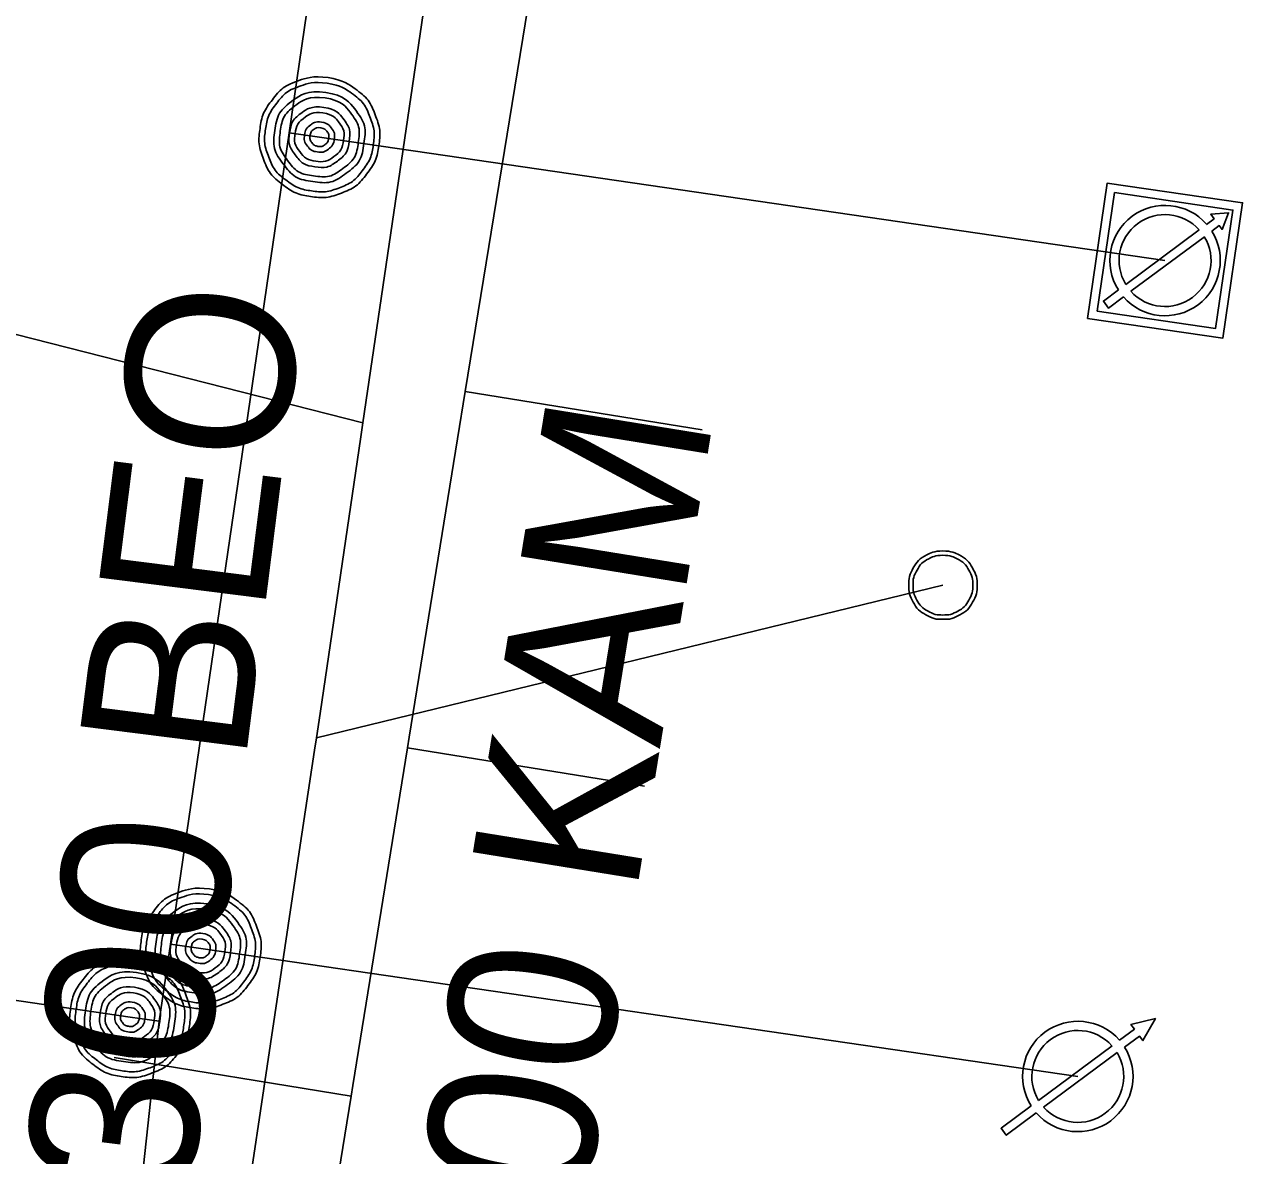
# Model space of a CAD drawing. Extents: x -595129 to -593591, y -1168385 to -1166898.
# Drawn here: x -594630.48 to -594620.33, y -1167142.81 to -1167133.39 of the extents above; entities that cross this region are included whole.
import ezdxf

# ---------------------------------------------------------------- set-up
doc = ezdxf.new("R2010")
doc.units = 0
for name, color, linetype in [('DA Kanalizační stoka popis', 7, 'Continuous'), ('Default', 7, 'Continuous'), ('Kanalizační přípojka', 7, 'Continuous'), ('Kanalizační stoka', 7, 'Continuous'), ('V Odběrné místo', 7, 'Continuous'), ('V Přípojka', 7, 'Continuous'), ('V Řad', 7, 'Continuous')]:
    doc.layers.add(name, color=color, linetype=linetype)

msp = doc.modelspace()

# ---------------------------------------------------------------- linework, layer by layer
at = {"layer": 'Default'}
for points in [[(-594627.954, -1167133.83), (-594627.829, -1167133.848), (-594627.72, -1167133.93), (-594627.611, -1167134.011), (-594627.561, -1167134.14), (-594627.512, -1167134.269), (-594627.531, -1167134.398), (-594627.55, -1167134.527), (-594627.632, -1167134.635), (-594627.715, -1167134.743), (-594627.842, -1167134.792), (-594627.97, -1167134.84), (-594628.099, -1167134.821), (-594628.227, -1167134.802), (-594628.335, -1167134.719), (-594628.444, -1167134.637), (-594628.492, -1167134.51), (-594628.54, -1167134.382), (-594628.521, -1167134.254), (-594628.502, -1167134.124), (-594628.418, -1167134.014), (-594628.334, -1167133.905), (-594628.207, -1167133.858), (-594628.079, -1167133.812), (-594627.954, -1167133.83)], [(-594627.961, -1167133.877), (-594628.074, -1167133.86), (-594628.19, -1167133.902), (-594628.306, -1167133.944), (-594628.382, -1167134.044), (-594628.458, -1167134.143), (-594628.475, -1167134.26), (-594628.492, -1167134.377), (-594628.448, -1167134.492), (-594628.405, -1167134.607), (-594628.307, -1167134.682), (-594628.208, -1167134.757), (-594628.092, -1167134.774), (-594627.975, -1167134.791), (-594627.859, -1167134.748), (-594627.743, -1167134.704), (-594627.669, -1167134.606), (-594627.594, -1167134.508), (-594627.577, -1167134.392), (-594627.56, -1167134.274), (-594627.605, -1167134.157), (-594627.65, -1167134.04), (-594627.749, -1167133.967), (-594627.848, -1167133.893), (-594627.961, -1167133.877)], [(-594627.973, -1167133.954), (-594627.816, -1167133.977), (-594627.724, -1167134.101), (-594627.632, -1167134.226), (-594627.655, -1167134.38), (-594627.677, -1167134.534), (-594627.802, -1167134.627), (-594627.926, -1167134.719), (-594628.081, -1167134.697), (-594628.234, -1167134.674), (-594628.327, -1167134.55), (-594628.42, -1167134.425), (-594628.397, -1167134.272), (-594628.375, -1167134.117), (-594628.251, -1167134.024), (-594628.127, -1167133.931), (-594627.973, -1167133.954)], [(-594627.979, -1167133.999), (-594628.115, -1167133.98), (-594628.223, -1167134.061), (-594628.332, -1167134.142), (-594628.352, -1167134.277), (-594628.371, -1167134.412), (-594628.291, -1167134.521), (-594628.21, -1167134.63), (-594628.074, -1167134.649), (-594627.939, -1167134.669), (-594627.83, -1167134.588), (-594627.721, -1167134.507), (-594627.702, -1167134.372), (-594627.682, -1167134.237), (-594627.763, -1167134.128), (-594627.843, -1167134.019), (-594627.979, -1167133.999)], [(-594627.99, -1167134.078), (-594627.886, -1167134.093), (-594627.825, -1167134.176), (-594627.763, -1167134.259), (-594627.778, -1167134.362), (-594627.793, -1167134.465), (-594627.876, -1167134.526), (-594627.96, -1167134.588), (-594628.063, -1167134.573), (-594628.165, -1167134.558), (-594628.227, -1167134.475), (-594628.289, -1167134.392), (-594628.274, -1167134.29), (-594628.259, -1167134.187), (-594628.176, -1167134.125), (-594628.094, -1167134.063), (-594627.99, -1167134.078)], [(-594627.997, -1167134.124), (-594628.081, -1167134.112), (-594628.148, -1167134.162), (-594628.215, -1167134.212), (-594628.228, -1167134.296), (-594628.24, -1167134.379), (-594628.19, -1167134.447), (-594628.139, -1167134.514), (-594628.056, -1167134.526), (-594627.973, -1167134.538), (-594627.905, -1167134.488), (-594627.837, -1167134.438), (-594627.825, -1167134.354), (-594627.813, -1167134.271), (-594627.863, -1167134.203), (-594627.913, -1167134.136), (-594627.997, -1167134.124)], [(-594628.008, -1167134.202), (-594627.956, -1167134.209), (-594627.925, -1167134.251), (-594627.895, -1167134.292), (-594627.902, -1167134.344), (-594627.91, -1167134.395), (-594627.951, -1167134.426), (-594627.993, -1167134.457), (-594628.045, -1167134.449), (-594628.095, -1167134.442), (-594628.126, -1167134.4), (-594628.157, -1167134.359), (-594628.15, -1167134.307), (-594628.142, -1167134.256), (-594628.101, -1167134.225), (-594628.06, -1167134.194), (-594628.008, -1167134.202)], [(-594628.015, -1167134.248), (-594628.047, -1167134.243), (-594628.073, -1167134.262), (-594628.099, -1167134.281), (-594628.104, -1167134.314), (-594628.108, -1167134.346), (-594628.089, -1167134.372), (-594628.07, -1167134.398), (-594628.038, -1167134.403), (-594628.005, -1167134.408), (-594627.979, -1167134.388), (-594627.954, -1167134.369), (-594627.949, -1167134.337), (-594627.944, -1167134.304), (-594627.963, -1167134.278), (-594627.982, -1167134.253), (-594628.015, -1167134.248)], [(-594622.83, -1167137.775), (-594622.758, -1167137.775), (-594622.69, -1167137.812), (-594622.622, -1167137.848), (-594622.584, -1167137.917), (-594622.545, -1167137.986), (-594622.545, -1167138.06), (-594622.545, -1167138.134), (-594622.583, -1167138.202), (-594622.62, -1167138.27), (-594622.688, -1167138.307), (-594622.756, -1167138.345), (-594622.83, -1167138.345), (-594622.904, -1167138.345), (-594622.972, -1167138.307), (-594623.04, -1167138.27), (-594623.077, -1167138.202), (-594623.115, -1167138.134), (-594623.115, -1167138.06), (-594623.115, -1167137.986), (-594623.077, -1167137.917), (-594623.038, -1167137.848), (-594622.97, -1167137.812), (-594622.902, -1167137.775), (-594622.83, -1167137.775)], [(-594622.83, -1167137.811), (-594622.893, -1167137.811), (-594622.953, -1167137.843), (-594623.013, -1167137.875), (-594623.046, -1167137.935), (-594623.079, -1167137.995), (-594623.079, -1167138.06), (-594623.079, -1167138.125), (-594623.047, -1167138.184), (-594623.014, -1167138.243), (-594622.954, -1167138.276), (-594622.895, -1167138.309), (-594622.83, -1167138.309), (-594622.765, -1167138.309), (-594622.706, -1167138.276), (-594622.646, -1167138.243), (-594622.613, -1167138.184), (-594622.581, -1167138.125), (-594622.581, -1167138.06), (-594622.581, -1167137.995), (-594622.614, -1167137.935), (-594622.648, -1167137.875), (-594622.708, -1167137.843), (-594622.767, -1167137.811), (-594622.83, -1167137.811)], [(-594628.943, -1167140.592), (-594628.818, -1167140.61), (-594628.709, -1167140.692), (-594628.6, -1167140.773), (-594628.55, -1167140.902), (-594628.501, -1167141.031), (-594628.52, -1167141.16), (-594628.539, -1167141.289), (-594628.621, -1167141.397), (-594628.704, -1167141.505), (-594628.831, -1167141.554), (-594628.959, -1167141.602), (-594629.088, -1167141.583), (-594629.216, -1167141.564), (-594629.324, -1167141.481), (-594629.433, -1167141.399), (-594629.481, -1167141.272), (-594629.529, -1167141.144), (-594629.51, -1167141.016), (-594629.491, -1167140.886), (-594629.407, -1167140.776), (-594629.323, -1167140.667), (-594629.196, -1167140.62), (-594629.068, -1167140.574), (-594628.943, -1167140.592)], [(-594628.95, -1167140.639), (-594629.063, -1167140.622), (-594629.179, -1167140.664), (-594629.295, -1167140.706), (-594629.371, -1167140.806), (-594629.447, -1167140.905), (-594629.464, -1167141.022), (-594629.481, -1167141.139), (-594629.437, -1167141.254), (-594629.394, -1167141.369), (-594629.296, -1167141.444), (-594629.197, -1167141.519), (-594629.081, -1167141.536), (-594628.964, -1167141.553), (-594628.848, -1167141.51), (-594628.732, -1167141.466), (-594628.658, -1167141.368), (-594628.583, -1167141.27), (-594628.566, -1167141.154), (-594628.549, -1167141.036), (-594628.594, -1167140.919), (-594628.639, -1167140.802), (-594628.738, -1167140.729), (-594628.837, -1167140.655), (-594628.95, -1167140.639)], [(-594628.962, -1167140.716), (-594628.805, -1167140.739), (-594628.713, -1167140.863), (-594628.621, -1167140.988), (-594628.644, -1167141.142), (-594628.666, -1167141.296), (-594628.791, -1167141.389), (-594628.915, -1167141.481), (-594629.07, -1167141.459), (-594629.223, -1167141.436), (-594629.316, -1167141.312), (-594629.409, -1167141.187), (-594629.386, -1167141.034), (-594629.364, -1167140.879), (-594629.24, -1167140.786), (-594629.116, -1167140.693), (-594628.962, -1167140.716)], [(-594628.968, -1167140.761), (-594629.104, -1167140.742), (-594629.212, -1167140.823), (-594629.321, -1167140.904), (-594629.341, -1167141.039), (-594629.36, -1167141.174), (-594629.28, -1167141.283), (-594629.199, -1167141.392), (-594629.063, -1167141.411), (-594628.928, -1167141.431), (-594628.819, -1167141.35), (-594628.71, -1167141.269), (-594628.691, -1167141.134), (-594628.671, -1167140.999), (-594628.752, -1167140.89), (-594628.832, -1167140.781), (-594628.968, -1167140.761)], [(-594628.979, -1167140.84), (-594628.875, -1167140.855), (-594628.814, -1167140.938), (-594628.752, -1167141.021), (-594628.767, -1167141.124), (-594628.782, -1167141.227), (-594628.865, -1167141.288), (-594628.949, -1167141.35), (-594629.052, -1167141.335), (-594629.154, -1167141.32), (-594629.216, -1167141.237), (-594629.278, -1167141.154), (-594629.263, -1167141.052), (-594629.248, -1167140.949), (-594629.165, -1167140.887), (-594629.083, -1167140.825), (-594628.979, -1167140.84)], [(-594628.986, -1167140.886), (-594629.07, -1167140.874), (-594629.137, -1167140.924), (-594629.204, -1167140.974), (-594629.217, -1167141.058), (-594629.229, -1167141.141), (-594629.179, -1167141.209), (-594629.128, -1167141.276), (-594629.045, -1167141.288), (-594628.962, -1167141.3), (-594628.894, -1167141.25), (-594628.826, -1167141.2), (-594628.814, -1167141.116), (-594628.802, -1167141.033), (-594628.852, -1167140.965), (-594628.902, -1167140.898), (-594628.986, -1167140.886)], [(-594628.997, -1167140.964), (-594628.945, -1167140.971), (-594628.914, -1167141.013), (-594628.884, -1167141.054), (-594628.891, -1167141.106), (-594628.899, -1167141.157), (-594628.94, -1167141.188), (-594628.982, -1167141.219), (-594629.034, -1167141.211), (-594629.084, -1167141.204), (-594629.115, -1167141.162), (-594629.146, -1167141.121), (-594629.139, -1167141.069), (-594629.131, -1167141.018), (-594629.09, -1167140.987), (-594629.049, -1167140.956), (-594628.997, -1167140.964)], [(-594629.004, -1167141.01), (-594629.036, -1167141.005), (-594629.062, -1167141.024), (-594629.088, -1167141.043), (-594629.093, -1167141.076), (-594629.097, -1167141.108), (-594629.078, -1167141.134), (-594629.059, -1167141.16), (-594629.027, -1167141.165), (-594628.994, -1167141.17), (-594628.968, -1167141.15), (-594628.943, -1167141.131), (-594628.938, -1167141.099), (-594628.933, -1167141.066), (-594628.952, -1167141.04), (-594628.971, -1167141.015), (-594629.004, -1167141.01)], [(-594629.532, -1167141.164), (-594629.407, -1167141.182), (-594629.298, -1167141.264), (-594629.189, -1167141.345), (-594629.139, -1167141.474), (-594629.09, -1167141.603), (-594629.109, -1167141.732), (-594629.128, -1167141.861), (-594629.21, -1167141.969), (-594629.293, -1167142.077), (-594629.42, -1167142.126), (-594629.548, -1167142.174), (-594629.677, -1167142.155), (-594629.805, -1167142.136), (-594629.913, -1167142.053), (-594630.022, -1167141.971), (-594630.07, -1167141.844), (-594630.118, -1167141.716), (-594630.099, -1167141.588), (-594630.08, -1167141.458), (-594629.996, -1167141.348), (-594629.912, -1167141.239), (-594629.785, -1167141.192), (-594629.657, -1167141.146), (-594629.532, -1167141.164)], [(-594629.539, -1167141.211), (-594629.652, -1167141.194), (-594629.768, -1167141.236), (-594629.884, -1167141.278), (-594629.96, -1167141.378), (-594630.036, -1167141.477), (-594630.053, -1167141.594), (-594630.07, -1167141.711), (-594630.026, -1167141.826), (-594629.983, -1167141.941), (-594629.885, -1167142.016), (-594629.786, -1167142.091), (-594629.67, -1167142.108), (-594629.553, -1167142.125), (-594629.437, -1167142.082), (-594629.321, -1167142.038), (-594629.247, -1167141.94), (-594629.172, -1167141.842), (-594629.155, -1167141.726), (-594629.138, -1167141.608), (-594629.183, -1167141.491), (-594629.228, -1167141.374), (-594629.327, -1167141.301), (-594629.426, -1167141.227), (-594629.539, -1167141.211)], [(-594629.551, -1167141.288), (-594629.394, -1167141.311), (-594629.302, -1167141.435), (-594629.21, -1167141.56), (-594629.233, -1167141.714), (-594629.255, -1167141.868), (-594629.38, -1167141.961), (-594629.504, -1167142.053), (-594629.659, -1167142.031), (-594629.812, -1167142.008), (-594629.905, -1167141.884), (-594629.998, -1167141.759), (-594629.975, -1167141.606), (-594629.953, -1167141.451), (-594629.829, -1167141.358), (-594629.705, -1167141.265), (-594629.551, -1167141.288)], [(-594629.557, -1167141.333), (-594629.693, -1167141.314), (-594629.801, -1167141.395), (-594629.91, -1167141.476), (-594629.93, -1167141.611), (-594629.949, -1167141.746), (-594629.869, -1167141.855), (-594629.788, -1167141.964), (-594629.652, -1167141.983), (-594629.517, -1167142.003), (-594629.408, -1167141.922), (-594629.299, -1167141.841), (-594629.28, -1167141.706), (-594629.26, -1167141.571), (-594629.341, -1167141.462), (-594629.421, -1167141.353), (-594629.557, -1167141.333)], [(-594629.568, -1167141.412), (-594629.464, -1167141.427), (-594629.403, -1167141.51), (-594629.341, -1167141.593), (-594629.356, -1167141.696), (-594629.371, -1167141.799), (-594629.454, -1167141.86), (-594629.538, -1167141.922), (-594629.641, -1167141.907), (-594629.743, -1167141.892), (-594629.805, -1167141.809), (-594629.867, -1167141.726), (-594629.852, -1167141.624), (-594629.837, -1167141.521), (-594629.754, -1167141.459), (-594629.672, -1167141.397), (-594629.568, -1167141.412)], [(-594629.575, -1167141.458), (-594629.659, -1167141.446), (-594629.726, -1167141.496), (-594629.793, -1167141.546), (-594629.806, -1167141.63), (-594629.818, -1167141.713), (-594629.768, -1167141.781), (-594629.717, -1167141.848), (-594629.634, -1167141.86), (-594629.551, -1167141.872), (-594629.483, -1167141.822), (-594629.415, -1167141.772), (-594629.403, -1167141.688), (-594629.391, -1167141.605), (-594629.441, -1167141.537), (-594629.491, -1167141.47), (-594629.575, -1167141.458)], [(-594629.586, -1167141.536), (-594629.534, -1167141.543), (-594629.503, -1167141.585), (-594629.473, -1167141.626), (-594629.48, -1167141.678), (-594629.488, -1167141.729), (-594629.529, -1167141.76), (-594629.571, -1167141.791), (-594629.623, -1167141.783), (-594629.673, -1167141.776), (-594629.704, -1167141.734), (-594629.735, -1167141.693), (-594629.728, -1167141.641), (-594629.72, -1167141.59), (-594629.679, -1167141.559), (-594629.638, -1167141.528), (-594629.586, -1167141.536)], [(-594629.593, -1167141.582), (-594629.625, -1167141.577), (-594629.651, -1167141.596), (-594629.677, -1167141.615), (-594629.682, -1167141.648), (-594629.686, -1167141.68), (-594629.667, -1167141.706), (-594629.648, -1167141.732), (-594629.616, -1167141.737), (-594629.583, -1167141.742), (-594629.557, -1167141.722), (-594629.532, -1167141.703), (-594629.527, -1167141.671), (-594629.522, -1167141.638), (-594629.541, -1167141.612), (-594629.56, -1167141.587), (-594629.593, -1167141.582)]]:
    msp.add_open_spline(points, degree=3, dxfattribs=at)
at = {"layer": 'Kanalizační přípojka'}
for points in [[(-594632.006, -1167135.602), (-594627.663, -1167136.707)], [(-594624.836, -1167136.765), (-594626.81, -1167136.445)], [(-594622.83, -1167138.06), (-594628.05, -1167139.333)], [(-594625.317, -1167139.736), (-594627.291, -1167139.416)], [(-594629.736, -1167141.998), (-594627.762, -1167142.318)]]:
    msp.add_lwpolyline(points, dxfattribs=at)
at = {"layer": 'Kanalizační stoka'}
for points in [[(-594622.469, -1167109.695), (-594623.816, -1167117.996), (-594623.863, -1167118.283), (-594624.053, -1167119.457), (-594624.101, -1167119.753), (-594624.29, -1167120.918), (-594624.328, -1167121.155), (-594625.261, -1167126.9), (-594625.299, -1167127.137), (-594625.978, -1167131.322), (-594626.013, -1167131.539), (-594626.244, -1167132.961), (-594626.246, -1167132.971), (-594626.81, -1167136.445), (-594626.874, -1167136.84), (-594627.277, -1167139.327), (-594627.291, -1167139.416), (-594627.748, -1167142.23), (-594627.762, -1167142.318), (-594628.962, -1167149.712), (-594628.973, -1167149.781), (-594629.44, -1167152.663), (-594629.442, -1167152.673), (-594630.062, -1167156.493)], [(-594626.825, -1167131.013), (-594627.663, -1167136.707), (-594627.68, -1167136.824), (-594628.019, -1167139.129), (-594628.05, -1167139.333), (-594628.066, -1167139.435), (-594628.195, -1167140.282), (-594628.904, -1167145.028), (-594628.906, -1167145.043), (-594629.09, -1167146.275), (-594630.006, -1167152.472), (-594630.024, -1167152.591), (-594630.045, -1167152.719), (-594630.164, -1167153.457)]]:
    msp.add_lwpolyline(points, dxfattribs=at)
at = {"layer": 'V Odběrné místo'}
for p, q in [((-594620.694, -1167135.098), (-594621.307, -1167135.554)), ((-594621.264, -1167135.611), (-594620.651, -1167135.156)), ((-594621.421, -1167141.899), (-594622.034, -1167142.355)), ((-594621.991, -1167142.412), (-594621.378, -1167141.956))]:
    msp.add_line(p, q, dxfattribs=at)
for points in [[(-594621.625, -1167135.837), (-594620.497, -1167136.001), (-594620.333, -1167134.873), (-594621.461, -1167134.709)], [(-594621.545, -1167135.776), (-594621.4, -1167134.789), (-594620.413, -1167134.934), (-594620.558, -1167135.921)]]:
    msp.add_lwpolyline(points, close=True, dxfattribs=at)
for points in [[(-594620.59, -1167135.109), (-594620.528, -1167135.063), (-594620.504, -1167135.096), (-594620.449, -1167134.957), (-594620.598, -1167134.969), (-594620.571, -1167135.006), (-594620.633, -1167135.053)], [(-594621.368, -1167135.6), (-594621.493, -1167135.693), (-594621.451, -1167135.751), (-594621.326, -1167135.657)], [(-594621.317, -1167141.91), (-594621.193, -1167141.818), (-594621.164, -1167141.856), (-594621.059, -1167141.673), (-594621.264, -1167141.722), (-594621.235, -1167141.76), (-594621.36, -1167141.853)], [(-594622.095, -1167142.4), (-594622.346, -1167142.587), (-594622.303, -1167142.645), (-594622.053, -1167142.458)]]:
    msp.add_lwpolyline(points, dxfattribs=at)
for centre, radius, start, end in [((-594620.979, -1167135.355), 0.46, 41.1545, 212.2087), ((-594620.979, -1167135.355), 0.383, 42.0453, 211.318), ((-594620.979, -1167135.355), 0.46, 221.1038, 32.259), ((-594620.979, -1167135.355), 0.383, 221.9945, 31.315), ((-594621.706, -1167142.155), 0.46, 41.1545, 212.2087), ((-594621.706, -1167142.155), 0.383, 42.0453, 211.318), ((-594621.706, -1167142.155), 0.46, 221.1038, 32.259), ((-594621.706, -1167142.155), 0.383, 221.9945, 31.315)]:
    msp.add_arc(centre, radius, start, end, dxfattribs=at)
at = {"layer": 'V Přípojka'}
for points in [[(-594628.278, -1167134.289), (-594628.026, -1167134.326), (-594620.98, -1167135.355)], [(-594629.36, -1167141.695), (-594629.604, -1167141.66), (-594633.769, -1167141.051)], [(-594629.266, -1167141.052), (-594629.015, -1167141.088), (-594621.706, -1167142.156)]]:
    msp.add_lwpolyline(points, dxfattribs=at)
at = {"layer": 'V Řad'}
msp.add_lwpolyline([(-594620.641, -1167079.706), (-594621.282, -1167084.294), (-594621.49, -1167086.39), (-594622.13, -1167090.96), (-594623.141, -1167097.603), (-594623.691, -1167101.542), (-594624.15, -1167105.6), (-594624.21, -1167106.05), (-594625.836, -1167116.894), (-594625.854, -1167117.021), (-594626.112, -1167118.865), (-594627.094, -1167125.893), (-594627.519, -1167128.934), (-594627.85, -1167131.301), (-594628.024, -1167132.551), (-594628.278, -1167134.289), (-594629.266, -1167141.052), (-594629.36, -1167141.695), (-594630.06, -1167148.16), (-594630.57, -1167151.72), (-594631.97, -1167161.48), (-594632.196, -1167162.18)], dxfattribs=at)

# ---------------------------------------------------------------- texts
at = {"layer": 'DA Kanalizační stoka popis'}
for s, rotation, p in [('DN 300 BEO', 82.7924, (-594629.508, -1167146.378)), ('DN 300 KAM', 80.787, (-594626.489, -1167147.441))]:
    msp.add_text(s, height=1.4, rotation=rotation, dxfattribs=at).set_placement(p)

doc.saveas('drawing.dxf')
